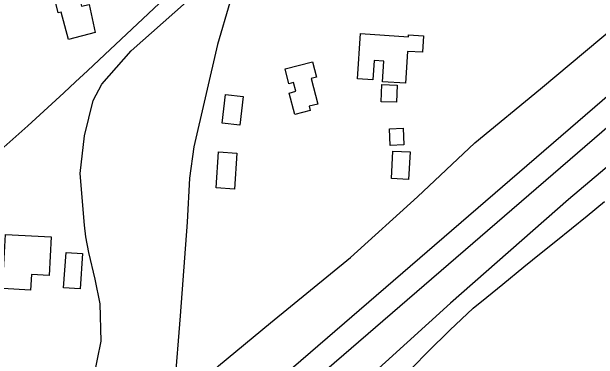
# Model space of a CAD drawing. Extents: x 3424494 to 3462436, y 522220 to 547718.
# Drawn here: x 3445950 to 3446693, y 544324 to 544764 of the extents above; entities that cross this region are included whole.
import ezdxf

# ---------------------------------------------------------------- set-up
doc = ezdxf.new("R2010")
doc.units = 0
for name, color, linetype in [('V-BLDG-OTLN', 7, 'Continuous'), ('V-LEVE-TOET', 7, 'Continuous'), ('V-ROAD-CNTR', 7, 'Continuous'), ('V-SITE-VEGE', 7, 'Continuous'), ('V-SURV-LINE', 7, 'Continuous'), ('V-WETL-SWMP', 7, 'Continuous')]:
    doc.layers.add(name, color=color, linetype=linetype)

msp = doc.modelspace()

# ---------------------------------------------------------------- linework, layer by layer
at = {"layer": 'V-BLDG-OTLN'}
for points in [[(3446055.97, 544738.03), (3446022.14, 544728.86), (3446012.74, 544763.56), (3446009.16, 544762.68), (3445999.66, 544801.46), (3445987.03, 544818.83), (3446010.64, 544837.18), (3446028.99, 544810.68), (3446038.68, 544771.08), (3446048.38, 544773.17)], [(3446388.38, 544679.13), (3446392.08, 544736.38), (3446452.62, 544732.47), (3446452.78, 544735.04), (3446471.99, 544733.8), (3446470.63, 544712.74), (3446451.57, 544713.96), (3446448.97, 544673.61), (3446419.67, 544675.5), (3446421.34, 544701.41), (3446409.24, 544702.2), (3446407.67, 544677.88)], [(3446296.47, 544691.76), (3446331.14, 544700.68), (3446336.09, 544681.42), (3446329.39, 544679.7), (3446337.77, 544647.16), (3446326.99, 544644.38), (3446328.37, 544639.01), (3446308.67, 544633.94), (3446301.66, 544661.16), (3446310.18, 544663.35), (3446307.31, 544674.51), (3446301.3, 544672.96)], [(3446437.75, 544649.43), (3446418.31, 544649.96), (3446418.91, 544671.79), (3446438.34, 544671.26)], [(3446243.41, 544656.85), (3446239.19, 544620.35), (3446216.7, 544622.94), (3446220.92, 544659.45)], [(3446446.92, 544595.59), (3446429.58, 544594.81), (3446428.63, 544615.87), (3446445.97, 544616.65)], [(3446212.13, 544586.48), (3446235.5, 544584.89), (3446232.41, 544539.22), (3446209.03, 544540.8)], [(3446454.79, 544586.4), (3446452.94, 544551.47), (3446431.23, 544552.62), (3446433.08, 544587.55)], [(3445942.11, 544481.78), (3446000.15, 544478.87), (3445997.69, 544429.78), (3445975.11, 544430.91), (3445974.13, 544411.44), (3445938.67, 544413.22)], [(3446015.89, 544414.26), (3446019.05, 544459.17), (3446039.84, 544457.7), (3446036.68, 544412.79)]]:
    msp.add_lwpolyline(points, close=True, dxfattribs=at)
at = {"layer": 'V-LEVE-TOET'}
for points in [[(3445885.92, 544030.4), (3445955.07, 544090.36), (3446046.87, 544171.38), (3446114.83, 544228.57), (3446212.2, 544315.55), (3446277.77, 544369.96), (3446379.11, 544452.56), (3446464.24, 544529.53), (3446536.97, 544597.84), (3446620.03, 544666.55), (3446734.09, 544761.86), (3446808.81, 544826.2)], [(3446965.71, 544788.21), (3446817.48, 544663.11), (3446655.33, 544526.1), (3446505.9, 544394.64), (3446368.79, 544269.93), (3446220.55, 544144.04), (3446071.12, 544012.98), (3445943.95, 543903.37)]]:
    msp.add_lwpolyline(points, dxfattribs=at)
at = {"layer": 'V-ROAD-CNTR'}
msp.add_lwpolyline([(3446841.56, 545425.02), (3446772.47, 545378.54), (3446254.59, 544885.53), (3446060.86, 544703.34)], dxfattribs=at)
msp.add_arc((3442939.23, 547977.88), 4524.07, 305.32842, 313.63056, dxfattribs=at)
at = {"layer": 'V-SITE-VEGE'}
for points in [[(3446054.16, 544300.93), (3446063.61, 544346.56), (3446062.06, 544393.75), (3446055.77, 544425.22), (3446047.92, 544459.04), (3446043.99, 544478.71), (3446042.43, 544493.66), (3446036.94, 544558.94), (3446042.46, 544606.93), (3446053.49, 544651.76), (3446064.51, 544672.21), (3446101.5, 544714.67), (3446182.54, 544787.01)], [(3446226.58, 544775.98), (3446210.83, 544722.5), (3446180.9, 544592.72), (3446175.38, 544553.39), (3446172.21, 544497.54), (3446163.52, 544378.77), (3446156.41, 544289.1)]]:
    msp.add_lwpolyline(points, dxfattribs=at)
at = {"layer": 'V-SURV-LINE'}
for points in [[(3445808.06, 543883.38), (3447812.58, 545614.28)], [(3447832.19, 545591.58), (3445827.67, 543860.68)]]:
    msp.add_lwpolyline(points, dxfattribs=at)
at = {"layer": 'V-WETL-SWMP'}
msp.add_lwpolyline([(3446458.39, 544313.8), (3446477.32, 544333.11), (3446505.33, 544360.7), (3446534.52, 544388.29), (3446551.87, 544402.48), (3446572.38, 544419.04), (3446598.81, 544440.72), (3446620.9, 544458.45), (3446639.43, 544473.43), (3446679.27, 544505.36), (3446700.96, 544523.49)], dxfattribs=at)

doc.saveas('drawing.dxf')
